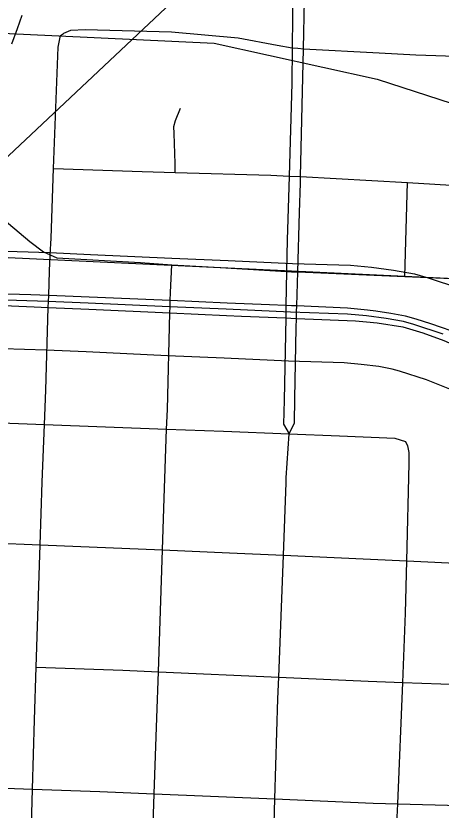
# Model space of a CAD drawing. Extents: x -157.2 to -99.3, y 12.2 to 46.2.
# Drawn here: x -146.9272 to -146.6657, y 35.9561 to 36.444 of the extents above; entities that cross this region are included whole.
import ezdxf

# ---------------------------------------------------------------- set-up
doc = ezdxf.new("R2010")
doc.units = 0
for name, color, linetype in [('tdCoCityStreetMajor', 7, 'Continuous'), ('tdCoCityStreetMinor', 7, 'Continuous'), ('tdCoDivCarto', 7, 'Continuous'), ('tdCoPriCL', 7, 'Continuous'), ('tdCoPriDiv', 7, 'Continuous'), ('tdCoRRCL', 7, 'Continuous'), ('tdCoSectLine', 7, 'Continuous'), ('tdCoStrucPriMaintName', 7, 'Continuous')]:
    doc.layers.add(name, color=color, linetype=linetype)

msp = doc.modelspace()

# ---------------------------------------------------------------- linework, layer by layer
at = {"layer": 'tdCoCityStreetMajor'}
for p, q in [((-146.75925, 36.34559), (-146.76, 36.31906)), ((-146.76121, 36.26258), (-146.76122, 36.26201)), ((-146.75464, 36.26185), (-146.75462, 36.26235)), ((-146.76274, 36.11266), (-146.76105, 36.15706)), ((-146.76274, 36.11266), (-146.73157, 36.11121))]:
    msp.add_line(p, q, dxfattribs=at)
for points in [[(-146.75689, 36.4626), (-146.7569, 36.46231), (-146.75737, 36.42434), (-146.75764, 36.40263), (-146.75925, 36.34559)], [(-146.75212, 36.34537), (-146.7504, 36.42385), (-146.74975, 36.45368), (-146.74948, 36.46238)], [(-146.75277, 36.32319), (-146.75221, 36.34122), (-146.75212, 36.34537)], [(-146.75462, 36.26235), (-146.75452, 36.26581), (-146.75388, 36.28671), (-146.75277, 36.32319)], [(-146.76, 36.31906), (-146.76035, 36.30645), (-146.76074, 36.28691), (-146.76114, 36.26609), (-146.76121, 36.26258)], [(-146.75765, 36.28682), (-146.75388, 36.28671), (-146.68813, 36.28385)], [(-146.68813, 36.28385), (-146.60672, 36.28031), (-146.60049, 36.27993), (-146.53876, 36.27614), (-146.52144, 36.27507), (-146.49818, 36.27364), (-146.477, 36.27288), (-146.43799, 36.27147), (-146.38918, 36.2697), (-146.34697, 36.26789), (-146.28309, 36.26516)], [(-146.76122, 36.26201), (-146.76129, 36.25845), (-146.76228, 36.208)], [(-146.75566, 36.20886), (-146.75493, 36.25245), (-146.75475, 36.25817), (-146.75464, 36.26185)], [(-146.75912, 36.18728), (-146.75591, 36.194), (-146.75566, 36.20886)], [(-146.76228, 36.208), (-146.76257, 36.19326), (-146.75912, 36.18728)], [(-146.76105, 36.15706), (-146.76093, 36.16031), (-146.75912, 36.18728)], [(-147.03243, 36.12402), (-147.02571, 36.12379), (-146.98899, 36.12228), (-146.97195, 36.12157), (-146.91227, 36.11907), (-146.83711, 36.11593), (-146.79581, 36.1142), (-146.76274, 36.11266)], [(-146.73157, 36.11121), (-146.68683, 36.10913), (-146.61405, 36.10574)]]:
    msp.add_lwpolyline(points, dxfattribs=at)
at = {"layer": 'tdCoCityStreetMinor'}
for p, q in [((-146.68813, 36.28385), (-146.68636, 36.34155)), ((-146.83957, 36.041), (-146.7656, 36.03774)), ((-146.68937, 36.03453), (-146.61619, 36.03186)), ((-146.69245, 35.95992), (-146.61857, 35.9579))]:
    msp.add_line(p, q, dxfattribs=at)
for points in [[(-146.90399, 36.35015), (-146.90117, 36.42484), (-146.89969, 36.43199), (-146.89796, 36.43323), (-146.89765, 36.43336)], [(-146.89765, 36.43336), (-146.89352, 36.4352), (-146.88465, 36.43569), (-146.83163, 36.43421), (-146.79044, 36.43051), (-146.76652, 36.42607), (-146.75737, 36.42434), (-146.75384, 36.42409)], [(-146.75384, 36.42409), (-146.7504, 36.42385), (-146.70385, 36.42136)], [(-146.70385, 36.42136), (-146.6812, 36.42016), (-146.59591, 36.41715), (-146.55518, 36.41572), (-146.53421, 36.41458), (-146.50536, 36.413), (-146.4741, 36.41157), (-146.40878, 36.40856), (-146.34254, 36.40552), (-146.28187, 36.40273)], [(-146.82925, 36.34777), (-146.82938, 36.35327), (-146.82963, 36.36568), (-146.82994, 36.37168), (-146.83009, 36.37599), (-146.82901, 36.37968), (-146.82594, 36.38722)], [(-146.90715, 36.26859), (-146.90704, 36.27221), (-146.90659, 36.28722), (-146.9061, 36.29716), (-146.9056, 36.30744), (-146.90399, 36.35015)], [(-146.90399, 36.35015), (-146.8496, 36.34834), (-146.82925, 36.34777), (-146.77044, 36.34612), (-146.75925, 36.34559), (-146.75212, 36.34537), (-146.68636, 36.34155), (-146.62914, 36.33823), (-146.59839, 36.33616)], [(-146.95427, 36.33522), (-146.91865, 36.30546), (-146.91026, 36.29905), (-146.9061, 36.29716)], [(-146.9061, 36.29716), (-146.90212, 36.29535), (-146.85054, 36.29243), (-146.83131, 36.29101), (-146.80166, 36.28943), (-146.76074, 36.28691), (-146.75765, 36.28682)], [(-146.83236, 36.26517), (-146.83225, 36.26907), (-146.83211, 36.27415), (-146.83131, 36.29101)], [(-146.90964, 36.19296), (-146.90881, 36.21397), (-146.90727, 36.26488), (-146.90715, 36.26859)], [(-146.83452, 36.19014), (-146.83409, 36.20214), (-146.83246, 36.26155), (-146.83236, 36.26517)], [(-146.98529, 36.19581), (-146.98422, 36.19577), (-146.90964, 36.19296), (-146.90964, 36.19296)], [(-146.91468, 36.04384), (-146.91227, 36.11907), (-146.91103, 36.15752), (-146.90964, 36.19296)], [(-146.90964, 36.19296), (-146.83452, 36.19014), (-146.79956, 36.18882), (-146.75912, 36.18728)], [(-146.83711, 36.11593), (-146.83606, 36.14766), (-146.83452, 36.19014)], [(-146.75912, 36.18728), (-146.72829, 36.18611), (-146.69426, 36.18463), (-146.68769, 36.18245)], [(-146.68683, 36.10913), (-146.68539, 36.16911), (-146.68539, 36.17577), (-146.68613, 36.17996), (-146.68761, 36.18243), (-146.68769, 36.18245)], [(-146.84473, 35.89151), (-146.84213, 35.96607), (-146.8405, 36.01276), (-146.83957, 36.041), (-146.83711, 36.11593)], [(-146.76998, 35.88832), (-146.76907, 35.92481), (-146.76794, 35.96291), (-146.76611, 36.02443), (-146.7656, 36.03774), (-146.76274, 36.11266)], [(-146.69245, 35.95992), (-146.68937, 36.03453), (-146.68761, 36.07713), (-146.68683, 36.10913)], [(-146.92209, 35.81918), (-146.91991, 35.8643), (-146.91906, 35.89434), (-146.91693, 35.969), (-146.91572, 36.01153), (-146.91468, 36.04384)], [(-146.91468, 36.04384), (-146.86148, 36.04197), (-146.83957, 36.041)], [(-146.7656, 36.03774), (-146.71055, 36.03531), (-146.68937, 36.03453)], [(-146.98931, 35.97374), (-146.98355, 35.97144), (-146.91693, 35.969)], [(-146.91693, 35.969), (-146.87553, 35.96749), (-146.84213, 35.96607), (-146.76794, 35.96291), (-146.70759, 35.96034), (-146.69245, 35.95992)], [(-146.69491, 35.88486), (-146.69402, 35.92078), (-146.69279, 35.95185), (-146.69245, 35.95992)]]:
    msp.add_lwpolyline(points, dxfattribs=at)
at = {"layer": 'tdCoDivCarto'}
for points in [[(-146.8322, 36.26906), (-146.83225, 36.26907), (-146.90704, 36.27221), (-146.91793, 36.27267), (-146.93939, 36.27323)], [(-146.8322, 36.26906), (-146.83225, 36.26907), (-146.90704, 36.27221), (-146.91793, 36.27267), (-146.93939, 36.27323)], [(-146.79737, 36.2676), (-146.8322, 36.26906)], [(-146.79737, 36.2676), (-146.8322, 36.26906)], [(-146.75781, 36.26595), (-146.76114, 36.26609), (-146.7712, 36.2665), (-146.79737, 36.2676)], [(-146.75781, 36.26595), (-146.76114, 36.26609), (-146.7712, 36.2665), (-146.79737, 36.2676)], [(-146.93963, 36.26623), (-146.91596, 36.26527), (-146.90727, 36.26488), (-146.88246, 36.26378)], [(-146.93963, 36.26623), (-146.91596, 36.26527), (-146.90727, 36.26488), (-146.88246, 36.26378)], [(-146.88246, 36.26378), (-146.83252, 36.26156)], [(-146.88246, 36.26378), (-146.83252, 36.26156)], [(-146.71096, 36.26313), (-146.72336, 36.26453), (-146.75452, 36.26581), (-146.75781, 36.26595)], [(-146.71096, 36.26313), (-146.72336, 36.26453), (-146.75452, 36.26581), (-146.75781, 36.26595)], [(-146.68119, 36.25766), (-146.6876, 36.2596), (-146.69673, 36.26108), (-146.70585, 36.26256), (-146.71096, 36.26313)], [(-146.68119, 36.25766), (-146.6876, 36.2596), (-146.69673, 36.26108), (-146.70585, 36.26256), (-146.71096, 36.26313)], [(-146.83252, 36.26156), (-146.83246, 36.26155), (-146.7977, 36.26001)], [(-146.83252, 36.26156), (-146.83246, 36.26155), (-146.7977, 36.26001)], [(-146.7977, 36.26001), (-146.78847, 36.2596), (-146.76129, 36.25845), (-146.75813, 36.25832)], [(-146.7977, 36.26001), (-146.78847, 36.2596), (-146.76129, 36.25845), (-146.75813, 36.25832)], [(-146.75813, 36.25832), (-146.75475, 36.25817), (-146.71843, 36.25664), (-146.71168, 36.25601)], [(-146.75813, 36.25832), (-146.75475, 36.25817), (-146.71843, 36.25664), (-146.71168, 36.25601)], [(-146.64702, 36.24566), (-146.65308, 36.24825), (-146.67207, 36.25491), (-146.68119, 36.25766)], [(-146.64702, 36.24566), (-146.65308, 36.24825), (-146.67207, 36.25491), (-146.68119, 36.25766)], [(-146.71168, 36.25601), (-146.70511, 36.2554), (-146.68933, 36.25294), (-146.68317, 36.25109)], [(-146.71168, 36.25601), (-146.70511, 36.2554), (-146.68933, 36.25294), (-146.68317, 36.25109)], [(-146.68317, 36.25109), (-146.677, 36.24924), (-146.66418, 36.24455), (-146.65009, 36.2385)], [(-146.68317, 36.25109), (-146.677, 36.24924), (-146.66418, 36.24455), (-146.65009, 36.2385)]]:
    msp.add_lwpolyline(points, dxfattribs=at)
at = {"layer": 'tdCoPriCL'}
msp.add_lwpolyline([(-146.66458, 36.24854), (-146.68255, 36.25443), (-146.68892, 36.25626), (-146.6995, 36.25819), (-146.71172, 36.2597), (-146.72339, 36.26081), (-146.75836, 36.26195), (-146.79791, 36.26373), (-146.83274, 36.26517), (-146.88267, 36.26751), (-146.90753, 36.26859), (-146.93987, 36.26961)], dxfattribs=at)
at = {"layer": 'tdCoPriDiv'}
for points in [[(-146.92348, 36.44422), (-146.92637, 36.43607), (-146.92983, 36.42668)], [(-146.9468, 36.29984), (-146.90641, 36.29857), (-146.88131, 36.29748), (-146.83141, 36.29514), (-146.79662, 36.2937), (-146.75719, 36.29193), (-146.72148, 36.29076), (-146.70847, 36.28953), (-146.69496, 36.28786), (-146.68206, 36.2855), (-146.67373, 36.28311), (-146.65436, 36.27676)], [(-146.66043, 36.21461), (-146.6748, 36.22032), (-146.69136, 36.22575), (-146.69578, 36.22701), (-146.70404, 36.22853), (-146.71497, 36.22988), (-146.72529, 36.23085), (-146.75952, 36.23197), (-146.79921, 36.23375), (-146.83406, 36.2352), (-146.88402, 36.23754), (-146.90866, 36.23861), (-146.94882, 36.23988), (-146.979, 36.24096), (-146.99212, 36.24149), (-147.00514, 36.24176), (-147.02638, 36.24246), (-147.02883, 36.22105), (-147.03153, 36.19759), (-147.0327, 36.16736), (-147.03469, 36.124), (-147.03517, 36.10613), (-147.03607, 36.06867), (-147.039, 35.94711)]]:
    msp.add_lwpolyline(points, dxfattribs=at)
at = {"layer": 'tdCoRRCL'}
msp.add_lwpolyline([(-147.01815, 36.43729), (-146.80539, 36.42723), (-146.70508, 36.40502), (-146.62853, 36.38043), (-146.52731, 36.33767), (-146.45217, 36.31786), (-146.37908, 36.2839), (-146.33157, 36.23971), (-146.23431, 36.17181), (-146.16126, 36.13627), (-146.11116, 36.12359), (-146.01151, 36.08087), (-145.93602, 36.02315), (-145.86739, 35.94828), (-145.84267, 35.93168), (-145.80197, 35.90156), (-145.74261, 35.82686), (-145.6816, 35.74294), (-145.48576, 35.54422), (-145.33631, 35.4304), (-145.26595, 35.36021), (-145.22384, 35.30009)], dxfattribs=at)
at = {"layer": 'tdCoSectLine'}
msp.add_lwpolyline([(-147.60286, 36.32713), (-146.60087, 36.27993)], dxfattribs=at)
at = {"layer": 'tdCoStrucPriMaintName'}
msp.add_line((-146.66996, 36.60399), (-147.0856, 36.21366), dxfattribs=at)

doc.saveas('drawing.dxf')
